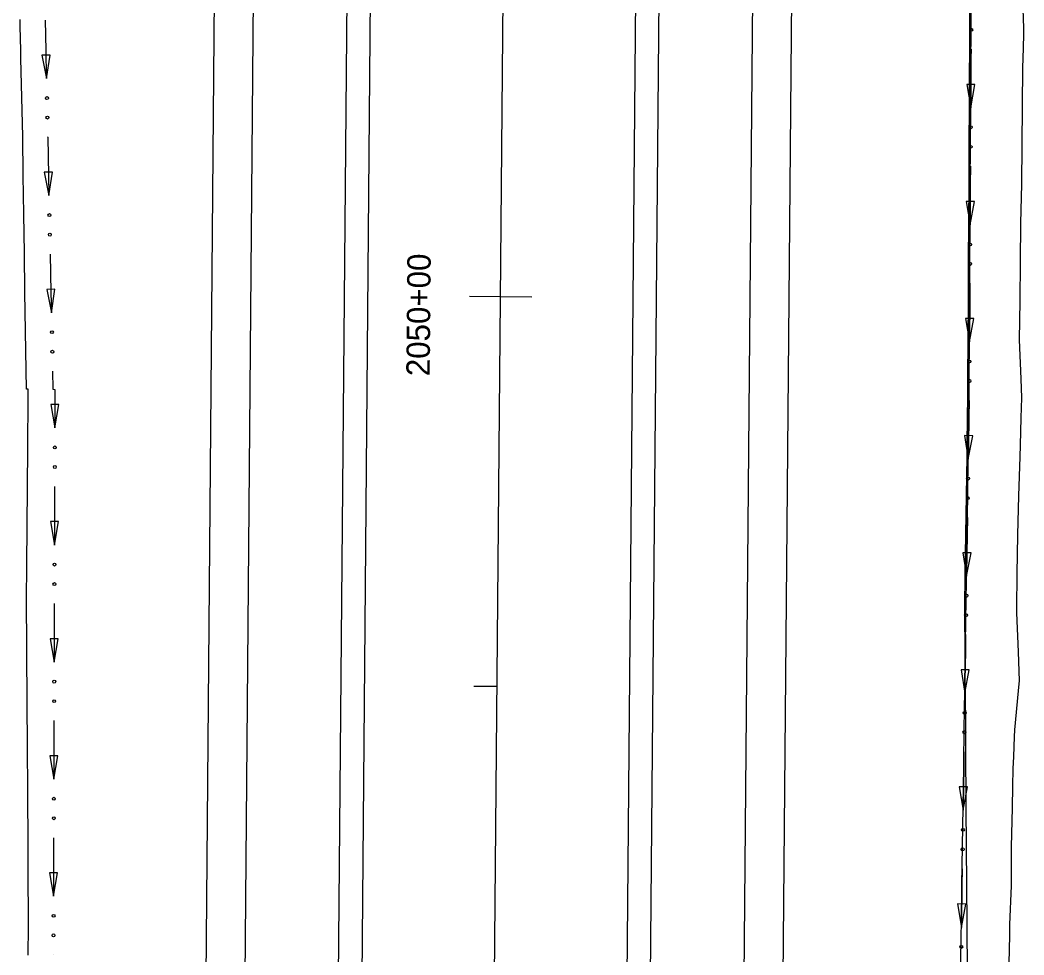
# Model space of a CAD drawing. Extents: x 1611108 to 1749517, y 619561 to 797725.
# Drawn here: x 1713481.7 to 1713739.2, y 761852.8 to 762092.7 of the extents above; entities that cross this region are included whole.
import ezdxf

# ---------------------------------------------------------------- set-up
doc = ezdxf.new("R2010")
doc.units = 0
for name, color, linetype in [('R_Ditch', 7, 'Continuous'), ('R_Horz Alg', 7, 'Continuous'), ('R_Horz Alg Stationing', 7, 'Continuous'), ('R_Proposed Const Limits', 7, 'Continuous'), ('R_Proposed Road', 7, 'Continuous')]:
    doc.layers.add(name, color=color, linetype=linetype)

msp = doc.modelspace()

# ---------------------------------------------------------------- linework, layer by layer
at = {"layer": 'R_Ditch'}
for p, q in [((1713489.4, 762083.68), (1713487.28, 762083.63)), ((1713489.4, 762083.68), (1713487.28, 762083.63)), ((1713487.28, 762083.63), (1713488.47, 762077.66)), ((1713487.28, 762083.63), (1713488.47, 762077.66)), ((1713488.47, 762077.66), (1713489.4, 762083.68)), ((1713488.47, 762077.66), (1713489.4, 762083.68)), ((1713726.64, 762076.15), (1713724.52, 762076.16)), ((1713724.52, 762076.16), (1713725.55, 762070.15)), ((1713725.55, 762070.15), (1713726.64, 762076.15)), ((1713490.03, 762053.65), (1713487.92, 762053.6)), ((1713490.03, 762053.65), (1713487.92, 762053.6)), ((1713489.1, 762047.62), (1713490.03, 762053.65)), ((1713489.1, 762047.62), (1713490.03, 762053.65)), ((1713487.92, 762053.6), (1713489.1, 762047.62)), ((1713487.92, 762053.6), (1713489.1, 762047.62)), ((1713726.48, 762046.11), (1713724.36, 762046.12)), ((1713724.36, 762046.12), (1713725.38, 762040.12)), ((1713725.38, 762040.12), (1713726.48, 762046.11)), ((1713490.67, 762023.61), (1713488.55, 762023.57)), ((1713490.67, 762023.61), (1713488.55, 762023.57)), ((1713488.55, 762023.57), (1713489.74, 762017.59)), ((1713488.55, 762023.57), (1713489.74, 762017.59)), ((1713489.74, 762017.59), (1713490.67, 762023.61)), ((1713489.74, 762017.59), (1713490.67, 762023.61)), ((1713726.31, 762016.07), (1713724.2, 762016.08)), ((1713724.2, 762016.08), (1713725.22, 762010.08)), ((1713725.22, 762010.08), (1713726.31, 762016.07)), ((1713491.68, 761994.02), (1713489.57, 761994.03)), ((1713489.57, 761994.03), (1713490.61, 761988.03)), ((1713491.68, 761994.02), (1713489.57, 761994.03)), ((1713489.57, 761994.03), (1713490.61, 761988.03)), ((1713490.61, 761988.03), (1713491.68, 761994.02)), ((1713490.61, 761988.03), (1713491.68, 761994.02)), ((1713726.06, 761986.03), (1713723.94, 761986.06)), ((1713723.94, 761986.06), (1713724.91, 761980.04)), ((1713724.91, 761980.04), (1713726.06, 761986.03)), ((1713491.6, 761963.98), (1713489.48, 761963.99)), ((1713489.48, 761963.99), (1713490.53, 761957.99)), ((1713491.6, 761963.98), (1713489.48, 761963.99)), ((1713489.48, 761963.99), (1713490.53, 761957.99)), ((1713490.53, 761957.99), (1713491.6, 761963.98)), ((1713490.53, 761957.99), (1713491.6, 761963.98)), ((1713725.62, 761955.99), (1713723.5, 761956.02)), ((1713723.5, 761956.02), (1713724.47, 761950.01)), ((1713724.47, 761950.01), (1713725.62, 761955.99)), ((1713491.52, 761933.95), (1713489.4, 761933.95)), ((1713489.4, 761933.95), (1713490.44, 761927.95)), ((1713491.52, 761933.95), (1713489.4, 761933.95)), ((1713489.4, 761933.95), (1713490.44, 761927.95)), ((1713490.44, 761927.95), (1713491.52, 761933.95)), ((1713490.44, 761927.95), (1713491.52, 761933.95)), ((1713725.18, 761925.96), (1713723.06, 761925.99)), ((1713723.06, 761925.99), (1713724.03, 761919.97)), ((1713724.03, 761919.97), (1713725.18, 761925.96)), ((1713491.44, 761903.91), (1713489.32, 761903.91)), ((1713489.32, 761903.91), (1713490.36, 761897.91)), ((1713491.44, 761903.91), (1713489.32, 761903.91)), ((1713489.32, 761903.91), (1713490.36, 761897.91)), ((1713490.36, 761897.91), (1713491.44, 761903.91)), ((1713490.36, 761897.91), (1713491.44, 761903.91)), ((1713724.73, 761895.92), (1713722.62, 761895.95)), ((1713722.62, 761895.95), (1713723.59, 761889.94)), ((1713723.59, 761889.94), (1713724.73, 761895.92)), ((1713491.35, 761873.87), (1713489.24, 761873.88)), ((1713489.24, 761873.88), (1713490.28, 761867.87)), ((1713491.35, 761873.87), (1713489.24, 761873.88)), ((1713489.24, 761873.88), (1713490.28, 761867.87)), ((1713490.28, 761867.87), (1713491.35, 761873.87)), ((1713490.28, 761867.87), (1713491.35, 761873.87)), ((1713724.29, 761865.89), (1713722.18, 761865.92)), ((1713722.18, 761865.92), (1713723.15, 761859.9)), ((1713723.15, 761859.9), (1713724.29, 761865.89))]:
    msp.add_line(p, q, dxfattribs=at)
for points in [[(1713723.02, 761850.72), (1713723.12, 761858.02), (1713723.16, 761860.71), (1713723.3, 761870.71), (1713723.45, 761880.71), (1713723.6, 761890.71), (1713723.68, 761896.21), (1713723.75, 761900.71), (1713723.79, 761903.88), (1713723.87, 761908.91), (1713723.89, 761910.71), (1713724.04, 761920.71), (1713724.04, 761920.83), (1713724.08, 761923.29), (1713724.19, 761930.71), (1713724.33, 761940.71), (1713724.35, 761941.8), (1713724.48, 761950.71), (1713724.63, 761960.71), (1713724.78, 761970.7), (1713724.92, 761980.7), (1713724.97, 761983.76), (1713725.07, 761990.7), (1713725.15, 761995.87), (1713725.15, 761995.88), (1713725.17, 762000.7), (1713725.23, 762010.7), (1713725.28, 762020.7), (1713725.33, 762030.7), (1713725.39, 762040.7), (1713725.44, 762050.7), (1713725.5, 762060.7), (1713725.55, 762070.7), (1713725.6, 762080.7), (1713725.61, 762082.79), (1713725.65, 762088.88), (1713725.66, 762090.7), (1713725.71, 762100.7)], [(1713725.3, 762100.71), (1713725.24, 762090.71), (1713725.23, 762088.88), (1713725.2, 762082.8), (1713725.19, 762080.71), (1713725.14, 762070.71), (1713725.08, 762060.71), (1713725.03, 762050.71), (1713724.97, 762040.71), (1713724.92, 762030.71), (1713724.87, 762020.71), (1713724.81, 762010.71), (1713724.76, 762000.71), (1713724.73, 761995.89), (1713724.73, 761995.88), (1713724.66, 761990.71), (1713724.55, 761983.76), (1713724.51, 761980.71), (1713724.36, 761970.71), (1713724.22, 761960.71), (1713724.07, 761950.71), (1713723.94, 761941.81), (1713723.94, 761940.71), (1713724.02, 761930.71), (1713724.08, 761923.29), (1713724.1, 761920.83), (1713724.1, 761920.71), (1713724.18, 761910.71), (1713724.19, 761908.91), (1713724.23, 761903.87), (1713724.25, 761900.71), (1713724.29, 761896.21), (1713724.33, 761890.71), (1713724.41, 761880.7), (1713724.48, 761870.7), (1713724.56, 761860.7), (1713724.58, 761858.01), (1713724.64, 761850.7)], [(1713488.15, 762092.65), (1713488.31, 762084.86), (1713488.36, 762082.77), (1713488.47, 762077.66)], [(1713488.15, 762092.65), (1713488.31, 762084.86), (1713488.36, 762082.77), (1713488.47, 762077.66)], [(1713725.63, 762085.15), (1713725.61, 762082.79), (1713725.6, 762080.7), (1713725.55, 762070.7), (1713725.55, 762070.15)], [(1713725.63, 762085.19), (1713725.63, 762085.15)], [(1713488.78, 762062.66), (1713488.79, 762062.62)], [(1713488.78, 762062.66), (1713488.79, 762062.62)], [(1713488.79, 762062.62), (1713488.99, 762052.77), (1713489.1, 762047.62)], [(1713488.79, 762062.62), (1713488.99, 762052.77), (1713489.1, 762047.62)], [(1713725.47, 762055.12), (1713725.44, 762050.7), (1713725.39, 762040.7), (1713725.38, 762040.12)], [(1713725.47, 762055.15), (1713725.47, 762055.12)], [(1713489.42, 762032.63), (1713489.42, 762032.59)], [(1713489.42, 762032.63), (1713489.42, 762032.59)], [(1713489.42, 762032.59), (1713489.63, 762022.76), (1713489.74, 762017.59)], [(1713489.42, 762032.59), (1713489.63, 762022.76), (1713489.74, 762017.59)], [(1713725.3, 762025.08), (1713725.28, 762020.7), (1713725.23, 762010.7), (1713725.22, 762010.08)], [(1713725.3, 762025.12), (1713725.3, 762025.08)], [(1713490.06, 762002.6), (1713490.06, 762002.56)], [(1713490.06, 762002.6), (1713490.06, 762002.56)], [(1713490.06, 762002.56), (1713490.15, 761997.93), (1713490.63, 761997.92), (1713490.62, 761992.75), (1713490.61, 761988.03)], [(1713490.06, 762002.56), (1713490.15, 761997.93), (1713490.63, 761997.92), (1713490.62, 761992.75), (1713490.61, 761988.03)], [(1713725.13, 761995.04), (1713725.07, 761990.7), (1713724.97, 761983.76), (1713724.92, 761980.7), (1713724.91, 761980.04)], [(1713725.14, 761995.08), (1713725.13, 761995.04)], [(1713490.57, 761972.99), (1713490.57, 761972.75), (1713490.54, 761962.75), (1713490.53, 761957.99)], [(1713490.57, 761972.99), (1713490.57, 761972.75), (1713490.54, 761962.75), (1713490.53, 761957.99)], [(1713490.57, 761973.03), (1713490.57, 761972.99)], [(1713490.57, 761973.03), (1713490.57, 761972.99)], [(1713724.69, 761965.01), (1713724.63, 761960.71), (1713724.48, 761950.71), (1713724.47, 761950.01)], [(1713724.69, 761965.04), (1713724.69, 761965.01)], [(1713490.48, 761942.95), (1713490.48, 761942.75), (1713490.46, 761932.75), (1713490.44, 761927.95)], [(1713490.48, 761942.95), (1713490.48, 761942.75), (1713490.46, 761932.75), (1713490.44, 761927.95)], [(1713490.48, 761942.99), (1713490.48, 761942.95)], [(1713490.48, 761942.99), (1713490.48, 761942.95)], [(1713724.25, 761934.97), (1713724.19, 761930.71), (1713724.08, 761923.29), (1713724.04, 761920.83), (1713724.04, 761920.71), (1713724.03, 761919.97)], [(1713724.25, 761935.01), (1713724.25, 761934.97)], [(1713490.4, 761912.91), (1713490.4, 761912.75), (1713490.37, 761902.75), (1713490.36, 761897.91)], [(1713490.4, 761912.91), (1713490.4, 761912.75), (1713490.37, 761902.75), (1713490.36, 761897.91)], [(1713490.4, 761912.95), (1713490.4, 761912.91)], [(1713490.4, 761912.95), (1713490.4, 761912.91)], [(1713723.81, 761904.94), (1713723.79, 761903.88), (1713723.75, 761900.71), (1713723.68, 761896.21), (1713723.6, 761890.71), (1713723.59, 761889.94)], [(1713723.81, 761904.97), (1713723.81, 761904.94)], [(1713490.32, 761882.87), (1713490.32, 761882.75), (1713490.29, 761872.75), (1713490.28, 761867.87)], [(1713490.32, 761882.87), (1713490.32, 761882.75), (1713490.29, 761872.75), (1713490.28, 761867.87)], [(1713490.32, 761882.91), (1713490.32, 761882.87)], [(1713490.32, 761882.91), (1713490.32, 761882.87)], [(1713723.37, 761874.9), (1713723.3, 761870.71), (1713723.16, 761860.71), (1713723.15, 761859.9)], [(1713723.37, 761874.94), (1713723.37, 761874.9)], [(1713490.23, 761852.87), (1713490.23, 761852.84)], [(1713490.23, 761852.87), (1713490.23, 761852.84)]]:
    msp.add_lwpolyline(points, dxfattribs=at)
for centre in [(1713725.69, 762090.17), (1713488.61, 762072.65), (1713488.61, 762072.65), (1713488.72, 762067.64), (1713488.72, 762067.64), (1713725.56, 762065.15), (1713725.53, 762060.14), (1713489.24, 762042.62), (1713489.24, 762042.62), (1713489.35, 762037.61), (1713489.35, 762037.61), (1713725.39, 762035.11), (1713725.37, 762030.1), (1713489.88, 762012.59), (1713489.88, 762012.59), (1713489.99, 762007.58), (1713489.99, 762007.58), (1713725.23, 762005.07), (1713725.21, 762000.06), (1713490.63, 761983.02), (1713490.63, 761983.02), (1713490.62, 761978.01), (1713490.62, 761978.01), (1713724.88, 761975.04), (1713724.8, 761970.03), (1713490.55, 761952.98), (1713490.55, 761952.98), (1713490.53, 761947.97), (1713490.53, 761947.97), (1713724.43, 761945), (1713724.36, 761939.99), (1713490.47, 761922.94), (1713490.47, 761922.94), (1713490.45, 761917.93), (1713490.45, 761917.93), (1713723.99, 761914.97), (1713723.92, 761909.96), (1713490.38, 761892.91), (1713490.38, 761892.91), (1713490.37, 761887.9), (1713490.37, 761887.9), (1713723.55, 761884.93), (1713723.48, 761879.92), (1713490.3, 761862.87), (1713490.3, 761862.87), (1713490.28, 761857.86), (1713490.28, 761857.86), (1713723.11, 761854.9)]:
    msp.add_circle(centre, 0.375, dxfattribs=at)
at = {"layer": 'R_Horz Alg'}
msp.add_line((1713561.33, 757021.94), (1713607.03, 762259.43), dxfattribs=at)
at = {"layer": 'R_Horz Alg Stationing'}
for points in [[(1713596.96, 762021.82), (1713612.96, 762021.68)], [(1713598.09, 761921.81), (1713604.09, 761921.76)]]:
    msp.add_lwpolyline(points, dxfattribs=at)
at = {"layer": 'R_Proposed Const Limits'}
for points in [[(1713735.44, 761850.61), (1713735.56, 761857.91), (1713735.61, 761860.61), (1713735.98, 761870.6), (1713736.04, 761880.6), (1713736.25, 761890.6), (1713736.36, 761896.1), (1713736.45, 761900.6), (1713736.57, 761903.77), (1713736.75, 761908.8), (1713736.88, 761910.6), (1713737.79, 761920.59), (1713737.8, 761920.71), (1713738.02, 761923.17), (1713737.81, 761930.59), (1713737.4, 761940.59), (1713737.41, 761941.69), (1713737.5, 761950.59), (1713737.61, 761960.59), (1713737.9, 761970.59), (1713738.2, 761980.59), (1713738.29, 761983.64), (1713738.49, 761990.59), (1713738.65, 761995.76), (1713738.65, 761995.77), (1713738.49, 762000.59), (1713738.05, 762010.59), (1713738.21, 762020.59), (1713738.33, 762030.59), (1713738.44, 762040.59), (1713738.67, 762050.59), (1713738.72, 762060.59), (1713738.79, 762070.59), (1713738.94, 762080.59), (1713739.01, 762082.68), (1713739.19, 762088.76), (1713739.14, 762090.58), (1713738.87, 762100.59)], [(1713483.78, 761852.8), (1713483.87, 761860.11), (1713483.9, 761862.8), (1713483.83, 761872.8), (1713483.77, 761882.81), (1713483.7, 761892.81), (1713483.66, 761898.31), (1713483.63, 761902.81), (1713483.61, 761905.97), (1713483.58, 761911.01), (1713483.56, 761912.81), (1713483.5, 761922.81), (1713483.5, 761922.93), (1713483.48, 761925.39), (1713483.43, 761932.81), (1713483.39, 761942.81), (1713483.39, 761943.91), (1713483.46, 761952.81), (1713483.53, 761962.81), (1713483.61, 761972.81), (1713483.69, 761982.81), (1713483.72, 761985.86), (1713483.77, 761992.81), (1713483.81, 761997.98), (1713483.33, 761997.99), (1713483.25, 762002.81), (1713483.1, 762012.82), (1713482.96, 762022.82), (1713482.82, 762032.82), (1713482.68, 762042.82), (1713482.53, 762052.82), (1713482.38, 762062.82), (1713482.15, 762072.83), (1713481.94, 762082.83), (1713481.89, 762084.92), (1713481.76, 762091.01), (1713481.71, 762092.83)]]:
    msp.add_lwpolyline(points, dxfattribs=at)
at = {"layer": 'R_Proposed Road'}
for p, q in [((1713522.62, 761066.99), (1713533.03, 762260.07)), ((1713533.7, 761190), (1713543.03, 762259.99)), ((1713541.83, 759372.2), (1713567.03, 762259.78)), ((1713547.83, 759372.15), (1713573.03, 762259.72)), ((1713615.83, 759371.56), (1713641.03, 762259.13)), ((1713621.83, 759371.5), (1713647.03, 762259.08)), ((1713667.2, 761819.87), (1713671.03, 762258.87)), ((1713676.33, 761719.91), (1713681.03, 762258.78))]:
    msp.add_line(p, q, dxfattribs=at)

# ---------------------------------------------------------------- texts
at = {"layer": 'R_Horz Alg Stationing'}
msp.add_text('2050+00', height=6, rotation=89.5, dxfattribs=at).set_placement((1713586.78, 762001.27))

doc.saveas('drawing.dxf')
